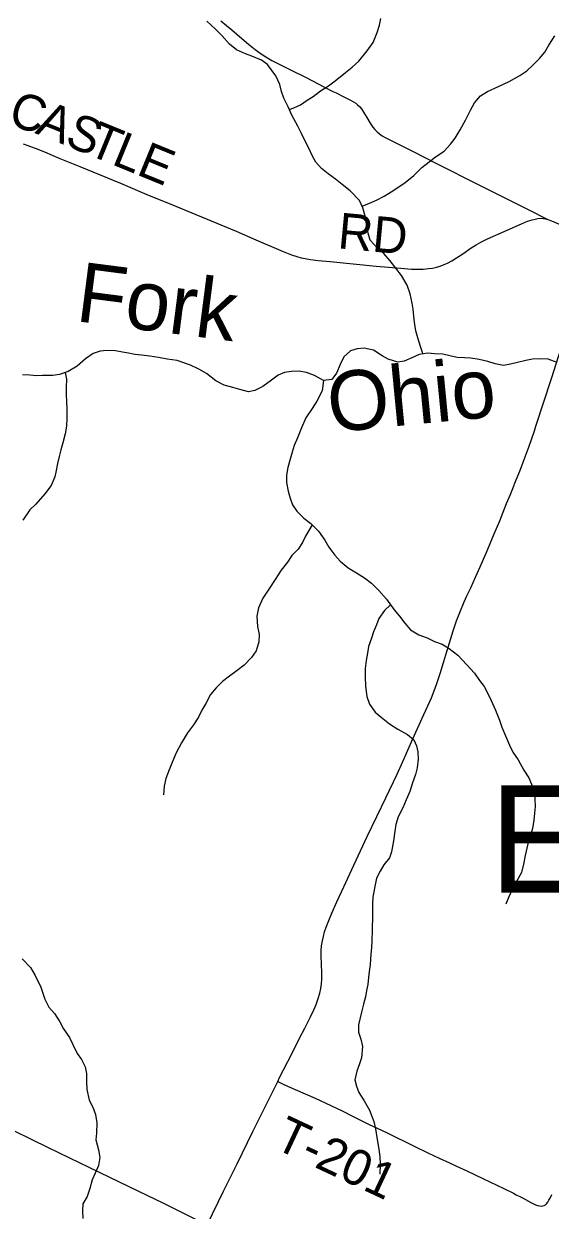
# Model space of a CAD drawing. Extents: x 1451455 to 1749751, y 218250 to 574981.
# Drawn here: x 1618396 to 1622809, y 355382 to 365325 of the extents above; entities that cross this region are included whole.
import ezdxf

# ---------------------------------------------------------------- set-up
doc = ezdxf.new("R2010")
doc.units = 0
for name, color, linetype in [('GM_X_County_Road', 7, 'Continuous'), ('GM_X_County_Road_Text', 7, 'Continuous'), ('GM_X_Minor_River', 7, 'Continuous'), ('GM_X_Minor_River_Text', 7, 'Continuous'), ('GM_X_Township_Road', 7, 'Continuous'), ('GM_X_Township_Road_Text', 7, 'Continuous'), ('GM_X_Township_Text', 7, 'Continuous'), ('GM_X_US_Route', 7, 'Continuous')]:
    doc.layers.add(name, color=color, linetype=linetype)

msp = doc.modelspace()

# ---------------------------------------------------------------- linework, layer by layer
at = {"layer": 'GM_X_County_Road'}
for points in [[(1618391.5, 364319.2), (1618493, 364280.9), (1618569.1, 364250.1), (1618699.2, 364195.7), (1618866.4, 364127.7), (1619206, 363987.2), (1619448.1, 363886), (1619593.9, 363826.5), (1619885.1, 363706.4), (1620176, 363585.6), (1620341.6, 363514), (1620571.2, 363416.9), (1620641.1, 363389.2), (1620684.4, 363374.6), (1620722.1, 363364.3), (1620753.8, 363357.1), (1620798.9, 363349.4), (1620863.8, 363341), (1620964.8, 363331), (1621157.4, 363311.5), (1621349.5, 363292.5), (1621555.3, 363275.2), (1621646.8, 363269.2), (1621702.3, 363267.8), (1621744.7, 363269), (1621786.9, 363272.4), (1621822.3, 363277.5), (1621853.9, 363284.6), (1621884.9, 363294), (1621918.5, 363306.4), (1621948.1, 363319.6), (1621982.5, 363338.2), (1622021.6, 363361.7), (1622076.2, 363397.8), (1622146.6, 363446.1), (1622188.6, 363472.2), (1622226.1, 363492.9), (1622282.1, 363520.8), (1622446.4, 363595.7), (1622566.7, 363648.3), (1622618.7, 363669.1), (1622656.4, 363681.6), (1622682.3, 363688), (1622704.6, 363692.3), (1622726.1, 363694.9), (1622748.2, 363693.6), (1622768.4, 363689.7), (1622788.1, 363683.8)], [(1622788.1, 363683.8), (1622819.5, 363672.1), (1622877.3, 363648.4), (1622908, 363634.9)], [(1616818.8, 356853.1), (1616879.8, 356819.7), (1617122.6, 356689.4), (1617486.7, 356493.8), (1617820.8, 356311.7), (1618027.7, 356197.7), (1618172.5, 356121), (1618304.3, 356054.6), (1618462.9, 355975.9), (1618595.7, 355911.8), (1618780.1, 355821.9), (1618941.1, 355743.8), (1619116, 355659.1), (1619353.1, 355546.7), (1619567.4, 355441), (1619880.6, 355286.8), (1619934.5, 355260.2)]]:
    msp.add_lwpolyline(points, dxfattribs=at)
at = {"layer": 'GM_X_Minor_River'}
for points in [[(1621739.8, 362557.7), (1621738.1, 362568.8), (1621720.9, 362621.1), (1621699.9, 362691.4), (1621682.8, 362751.7), (1621671.9, 362823.9), (1621664.6, 362874), (1621659.5, 362932.1), (1621652.2, 362982.2), (1621635.4, 363060.5), (1621608.5, 363135), (1621561.7, 363215.6), (1621467.6, 363337), (1621412.6, 363399.7), (1621361.3, 363444.4), (1621298.3, 363511.3), (1621281.2, 363569.6), (1621268.4, 363647.8), (1621257.3, 363712), (1621238.4, 363782.3), (1621209.3, 363844.7), (1621130.5, 363923.8), (1621063.4, 363978.8), (1621010.1, 364021.5), (1620946.8, 364066.3), (1620891.5, 364111.1), (1620844.3, 364163.8), (1620815.1, 364214.2), (1620784.1, 364280.6), (1620753.1, 364347.1), (1620724, 364405.5), (1620692.9, 364466), (1620642.3, 364558.7), (1620611.3, 364627.2), (1620576.4, 364699.7), (1620557.3, 364756), (1620542.2, 364814.2), (1620509.3, 364888.7), (1620438.8, 364983.7), (1620387.3, 365018.4), (1620307.9, 365051.5), (1620254.2, 365072.2), (1620178.8, 365105.2), (1620121.5, 365154), (1620056.6, 365224.9), (1620003.5, 365279.7), (1619930.5, 365346.7)], [(1620621.6, 364604.6), (1620659.2, 364620.6), (1620715.5, 364645.8), (1620770, 364683.2), (1620820.4, 364714.5), (1620883.1, 364761.7), (1620949.7, 364804.9), (1621006.2, 364846.2), (1621091.2, 364915.1), (1621147.8, 364960.4), (1621204.5, 365011.7), (1621273.7, 365096.9), (1621324.6, 365166.3), (1621357.8, 365249.9), (1621376.7, 365311.7), (1621387.5, 365367.6)], [(1621232, 363796), (1621294.9, 363821.6), (1621351.2, 363844.9), (1621417.6, 363880), (1621476.1, 363917.3), (1621538.6, 363956.5), (1621593.1, 363993.8), (1621664, 364053), (1621732.9, 364120.1), (1621793.5, 364167.4), (1621846.1, 364208.7), (1621920.7, 364257.8), (1621973.5, 364315.1), (1622012.3, 364366.7), (1622053.2, 364434.2), (1622098.4, 364517.7), (1622139.6, 364601.2), (1622174.5, 364662.8), (1622223.3, 364720.2), (1622281.8, 364757.5), (1622380.3, 364800.2), (1622464.8, 364839.1), (1622553.5, 364890), (1622612, 364929.3), (1622662.7, 364978.6), (1622719.4, 365032), (1622762.2, 365087.4), (1622797, 365145), (1622848.1, 365222.4)], [(1622865.8, 362486), (1622792.3, 362513), (1622720.4, 362517.9), (1622660.4, 362512.7), (1622604.3, 362503.4), (1622534.1, 362486.3), (1622476, 362473.1), (1622415.9, 362459.8), (1622348.1, 362474.7), (1622284.5, 362495.6), (1622212.8, 362510.5), (1622143, 362521.5), (1622089.1, 362524.2), (1622029.2, 362529), (1621967.5, 362541.8), (1621907.7, 362554.6), (1621839.8, 362559.5), (1621782, 362564.2), (1621709.9, 362553.1), (1621649.5, 362523.9), (1621583.1, 362496.8), (1621531.1, 362487.4), (1621451.5, 362512.5), (1621400, 362543.2), (1621326.7, 362588.2), (1621249, 362605.2), (1621191, 362600), (1621134.8, 362582.7), (1621078.1, 362533.4), (1621049.2, 362469.7), (1621018.2, 362396.1), (1620979.4, 362342.5), (1620909.4, 362335.4), (1620832.1, 362376.5), (1620764.5, 362403.4), (1620702.7, 362412.2), (1620640.7, 362411), (1620582.7, 362401.8), (1620528.4, 362380.5), (1620471.8, 362339.2), (1620399.1, 362284.1), (1620332.7, 362250.9), (1620280.5, 362239.6), (1620206.9, 362260.6), (1620149.2, 362275.3), (1620075.6, 362296.3), (1620006.2, 362333.2), (1619927.1, 362394.3), (1619863.7, 362431.2), (1619792.3, 362464.1), (1619738.6, 362482.9), (1619680.9, 362501.6), (1619597.2, 362514.7), (1619525.5, 362527.7), (1619451.7, 362538.7), (1619383.9, 362547.6), (1619326, 362554.3), (1619274.2, 362563), (1619222.4, 362573.7), (1619164.6, 362582.5), (1619092.7, 362587.4), (1619036.7, 362582.1), (1618976.4, 362560.9), (1618913.9, 362517.7), (1618843, 362456.6), (1618768.4, 362411.5), (1618696.1, 362386.4), (1618640.1, 362377.1), (1618554.1, 362376.3), (1618502.1, 362375), (1618446.3, 362379.7), (1618386.4, 362382.5)], [(1618742.3, 362402.4), (1618755.5, 362345.6), (1618752.5, 362279.6), (1618751.6, 362219.6), (1618754.7, 362153.5), (1618757.9, 362099.4), (1618756.7, 362019.3), (1618753.7, 361951.3), (1618742.8, 361889.4), (1618723.7, 361813.6), (1618706.8, 361753.8), (1618694, 361697.9), (1618679.2, 361640), (1618668.3, 361580.1), (1618657.6, 361528.2), (1618626.5, 361454.6), (1618571.5, 361385.2), (1618498.3, 361300.1), (1618445.7, 361250.8), (1618388.5, 361165.5)], [(1620909.4, 362335.4), (1620896.1, 362247.5), (1620852.9, 362162), (1620812, 362100.5), (1620758.9, 362023.1), (1620723.7, 361939.5), (1620690.5, 361855.9), (1620663.6, 361790.2), (1620644.8, 361734.4), (1620627.9, 361674.6), (1620608.9, 361604.8), (1620598, 361540.9), (1620597.1, 361480.8), (1620612, 361408.6), (1620629.1, 361348.3), (1620648.3, 361294), (1620683.5, 361239.5), (1620744.6, 361182.7), (1620801.9, 361137.9), (1620864.9, 361073), (1620919.7, 360998.2), (1620952.8, 360939.7), (1621001.8, 360871), (1621049, 360820.4), (1621116.1, 360765.5), (1621183.4, 360722.6), (1621252.8, 360681.6), (1621310, 360636.8), (1621373.1, 360576), (1621436, 360503.1), (1621500.6, 360412.2), (1621543.8, 360361.6), (1621590.9, 360302.9), (1621638, 360246.2), (1621707.3, 360205.3), (1621776.9, 360178.4), (1621838.4, 360149.5), (1621904, 360124.7), (1621961.4, 360089.9), (1622034.5, 360032.9), (1622109.3, 359953.8), (1622174.2, 359882.9), (1622215.3, 359822.3), (1622254.4, 359769.8), (1622285.6, 359713.3), (1622312.7, 359652.9), (1622349.5, 359572.4), (1622382.2, 359489.9), (1622403.3, 359429.6), (1622434.3, 359359.1), (1622467.1, 359280.6), (1622494.2, 359222.2), (1622539.2, 359155.6), (1622587.9, 359070.9), (1622628.9, 359006.3), (1622652.1, 358954), (1622677, 358879.6), (1622680.2, 358827.5), (1622681.3, 358765.4), (1622676.5, 358709.4), (1622671.6, 358651.5), (1622658.6, 358581.6), (1622641.6, 358513.7), (1622620.7, 358452), (1622597.3, 358354.2), (1622584.3, 358282.3), (1622567.3, 358212.5), (1622524.2, 358133), (1622493.3, 358075.3), (1622460.4, 358009.7), (1622435.5, 357946)], [(1620812.8, 361126.7), (1620758.3, 361030.4), (1620731.6, 360976.7), (1620694.8, 360921.1), (1620644, 360867.7), (1620607.3, 360812.2), (1620552.3, 360746.8), (1620503.2, 360667.4), (1620450.1, 360588), (1620401, 360510.6), (1620363.9, 360431), (1620348.9, 360361.2), (1620355.6, 360273), (1620368.6, 360206.8), (1620365.7, 360144.8), (1620342.6, 360071), (1620305.8, 360013.5), (1620242.9, 359950.2), (1620184.3, 359905), (1620121.7, 359857.7), (1620061.1, 359812.5), (1620008.4, 359761.1), (1619961.6, 359703.7), (1619922.5, 359628.2), (1619889.7, 359572.5), (1619860.9, 359514.9), (1619817.9, 359449.4), (1619769, 359384), (1619717.8, 359298.6), (1619674.6, 359215.1), (1619637.4, 359129.5), (1619614.6, 359073.7), (1619587.5, 359000), (1619572.6, 358936.2), (1619567.5, 358862.2)], [(1621469, 360456.7), (1621418.6, 360409.2), (1621371.7, 360341.8), (1621352.9, 360288), (1621326.1, 360230.3), (1621309.3, 360176.5), (1621286.3, 360106.7), (1621277.5, 360050.8), (1621264.6, 359988.9), (1621257.6, 359920.9), (1621258.5, 359850.9), (1621259.4, 359772.8), (1621272.1, 359686.6), (1621293.2, 359624.2), (1621340.1, 359555.6), (1621391.5, 359512.9), (1621462.6, 359457.9), (1621531.9, 359415), (1621613.2, 359369.8), (1621664.4, 359325.1), (1621687.7, 359272.8), (1621698.9, 359222.6), (1621702, 359162.5), (1621692.9, 359088.6), (1621680.2, 359034.7), (1621655.1, 358963), (1621632.1, 358891.2), (1621601.1, 358821.6), (1621574.2, 358755.9), (1621535.1, 358680.3), (1621514.1, 358614.5), (1621505.3, 358558.6), (1621496.1, 358476.7), (1621478.8, 358386.8), (1621460.1, 358335), (1621415.2, 358275.6), (1621382.5, 358224), (1621351.7, 358164.3), (1621334.5, 358082.5), (1621321.4, 358006.6), (1621318.6, 357952.6), (1621319.2, 357856.5), (1621317.3, 357728.4), (1621312, 357640.4), (1621309.2, 357582.4), (1621304.4, 357528.4), (1621299.1, 357440.4), (1621290.3, 357384.5), (1621285.5, 357332.5), (1621278.7, 357274.6), (1621269.9, 357222.6), (1621259.2, 357170.7), (1621244.3, 357108.9), (1621227.3, 357041), (1621201.8, 356937.3), (1621202.9, 356875.2), (1621220, 356817), (1621235.1, 356754.7), (1621227.7, 356660.7), (1621210.9, 356608.9), (1621188.1, 356547.2), (1621171, 356475.3), (1621184.2, 356421.1), (1621205.4, 356368.8), (1621248.4, 356300.2), (1621293.2, 356221.5), (1621329.7, 356125), (1621342.8, 356064.8), (1621353.8, 355992.6), (1621368.6, 355912.3), (1621381.4, 355832.1), (1621384.4, 355768), (1621379.2, 355686)], [(1618382.4, 357488.6), (1618453.3, 357417.6), (1618490.3, 357349), (1618538.8, 357252.3), (1618573.3, 357151.8), (1618606.3, 357085.3), (1618653.5, 357030.7), (1618698.4, 356962), (1618729.5, 356901.6), (1618778.4, 356830.9), (1618807.5, 356770.5), (1618844.4, 356695.9), (1618879.6, 356645.4), (1618910.6, 356583), (1618921.8, 356528.8), (1618922.8, 356458.7), (1618925.9, 356394.6), (1618944.5, 356306.3), (1618973.6, 356245.9), (1618998.7, 356185.5), (1619007.7, 356115.3), (1619004.4, 356027.3)], [(1619004.4, 356027.3), (1618999.6, 355971.3), (1619022.3, 355889), (1619033.4, 355824.8), (1619022.4, 355756.8), (1618993.5, 355693.2), (1618970.7, 355637.4), (1618949.6, 355563.6), (1618926.7, 355497.9), (1618889.8, 355436.3), (1618887, 355378.3), (1618892, 355312.2)]]:
    msp.add_lwpolyline(points, dxfattribs=at)
at = {"layer": 'GM_X_Township_Road'}
for points in [[(1620047.7, 365348.5), (1620096.5, 365310), (1620138.7, 365273.8), (1620222.9, 365200.5), (1620281, 365152.3), (1620335.6, 365109.9), (1620386.2, 365073.2), (1620424.7, 365047.9), (1620475.7, 365017.7), (1620542.2, 364981.6), (1620636, 364934.1), (1620757.5, 364876.5), (1620816, 364847.2), (1620911.2, 364796), (1620987.3, 364757.2), (1620999.2, 364751.7), (1621013.6, 364744.1), (1621078.1, 364712.3), (1621133.7, 364684.8), (1621159.2, 364670.5), (1621177.9, 364658.1), (1621192.7, 364645.9), (1621208.7, 364630.1), (1621225.3, 364610.4), (1621243.6, 364583.7), (1621270.4, 364538.8), (1621299.1, 364490.8), (1621321.6, 364458.1), (1621338.2, 364437.3), (1621356.7, 364418), (1621377, 364400.6), (1621398.9, 364385.4), (1621424.7, 364370.4), (1621518.7, 364323.3), (1621592.3, 364287.4), (1621671.5, 364248.5), (1621837.3, 364162.5), (1621996, 364084.2), (1622071.6, 364045.3), (1622298.9, 363929.1), (1622449.2, 363855.9), (1622675.1, 363743.5), (1622732.3, 363713.2), (1622788.1, 363683.8)], [(1620524.2, 356460.8), (1620564.9, 356442.2), (1620605.6, 356423.7), (1620839.5, 356320.7), (1620970.4, 356260.1), (1621070.4, 356211.8), (1621152.6, 356172.3), (1621292.3, 356101.8), (1621359.3, 356070.7), (1621442.2, 356032.4), (1621667, 355919.8), (1621782.2, 355864.2), (1621877.5, 355820.1), (1621963.9, 355780.6), (1622023.1, 355752.3), (1622109.2, 355711.8), (1622242.8, 355648.9), (1622420.2, 355563.9), (1622499.8, 355524.9), (1622523.2, 355512.8), (1622535.1, 355507.4), (1622546.9, 355501.7), (1622582, 355483.9), (1622644.9, 355448.5), (1622667.8, 355435.5), (1622685.8, 355427.1), (1622701.5, 355422.1), (1622717.3, 355418.9), (1622734.6, 355417.6), (1622746.8, 355418.6), (1622756.9, 355422.2), (1622768, 355427.2), (1622777.7, 355436.3), (1622787.3, 355450.5), (1622797.4, 355466.7), (1622806.8, 355483.8), (1622821.2, 355513.5)]]:
    msp.add_lwpolyline(points, dxfattribs=at)
at = {"layer": 'GM_X_US_Route'}
for points in [[(1622688.8, 361953), (1622818.6, 362350.7), (1622881.5, 362544.2), (1622916.8, 362660.3), (1622945.9, 362747.3), (1623032.7, 363019.1), (1623060.9, 363102.9), (1623098.2, 363218.4), (1623119.9, 363283.7), (1623181.8, 363456.5), (1623200.5, 363507.5), (1623237.2, 363607.3), (1623267.1, 363694.2), (1623303.2, 363792.2), (1623318.1, 363832.5), (1623361.8, 363949.3), (1623399.4, 364048.1)], [(1622505.8, 361457.8), (1622510.1, 361468.5), (1622553.6, 361574.8), (1622582.8, 361651.5), (1622631.1, 361784.1), (1622676.2, 361914.3), (1622688.8, 361953)], [(1619934.5, 355260.2), (1620070.2, 355542), (1620140.7, 355682.8), (1620184.1, 355771.1), (1620317.1, 356041.8), (1620524.2, 356460.8), (1620540.7, 356494.2), (1620641.8, 356692.8), (1620710.9, 356830.5), (1620751.9, 356909), (1620799.8, 357002.5), (1620827.8, 357062.1), (1620846.4, 357107.8), (1620864.4, 357157.5), (1620877.6, 357201.7), (1620886.2, 357240.6), (1620891.3, 357280), (1620893.7, 357319.5), (1620893.8, 357369), (1620890.4, 357447.8), (1620888.3, 357509.8), (1620889, 357555.4), (1620892.4, 357597.6), (1620898.8, 357639.4), (1620907, 357677.6), (1620917.4, 357715.3), (1620930.8, 357755.5), (1620951.9, 357810.4), (1620977.3, 357870.8), (1621020.9, 357966.1), (1621078.4, 358091.3), (1621162.6, 358272.8), (1621273.6, 358514.2), (1621354.5, 358682.7), (1621429.4, 358839.6), (1621524.3, 359037.8), (1621572.5, 359141.9), (1621657.9, 359333.5), (1621748.7, 359536.9), (1621781.9, 359608.2), (1621812.1, 359677.4), (1621835.6, 359735.3), (1621858.2, 359797), (1621886.1, 359881.1), (1621913.5, 359972.1), (1621943.4, 360072.5), (1621995.6, 360238.3), (1622023.8, 360321.9), (1622049.9, 360392.3), (1622086.5, 360479.7), (1622108.7, 360530.7), (1622141.6, 360598.5), (1622183.2, 360687.8), (1622221, 360775.2), (1622248.5, 360838.6), (1622270.6, 360889.5), (1622339.3, 361049.2), (1622384.8, 361158.3), (1622443.1, 361304.6), (1622471.9, 361374.2), (1622505.8, 361457.8)]]:
    msp.add_lwpolyline(points, dxfattribs=at)

# ---------------------------------------------------------------- texts
at = {"layer": 'GM_X_County_Road_Text'}
for s, rotation, p in [('C', 342.13281, (1618254.1, 364482.8)), ('A', 338.31359, (1618483.6, 364409)), ('S', 337.74418, (1618728.2, 364311.8)), ('T', 337.72826, (1618915.5, 364235.1)), ('L', 337.72868, (1619123.2, 364150.1)), ('E', 337.73138, (1619330.8, 364065)), ('RD', 354.67027, (1621020.9, 363443.7))]:
    msp.add_text(s, height=300, rotation=rotation, dxfattribs=at).set_placement(p)
at = {"layer": 'GM_X_Minor_River_Text'}
for s, rotation, p in [('Fork', 352.65795, (1618821.8, 362833.9)), ('Ohio', 5.53209, (1620964, 361898.7))]:
    msp.add_text(s, height=499.99, rotation=rotation, dxfattribs=at).set_placement(p)
at = {"layer": 'GM_X_Township_Road_Text'}
msp.add_text('T-201', height=300, rotation=334.88189, dxfattribs=at).set_placement((1620480.4, 355909.2))
at = {"layer": 'GM_X_Township_Text'}
msp.add_text('EAGLE', height=900, rotation=0.00001, dxfattribs=at).set_placement((1622299.7, 358044.1))

doc.saveas('drawing.dxf')
